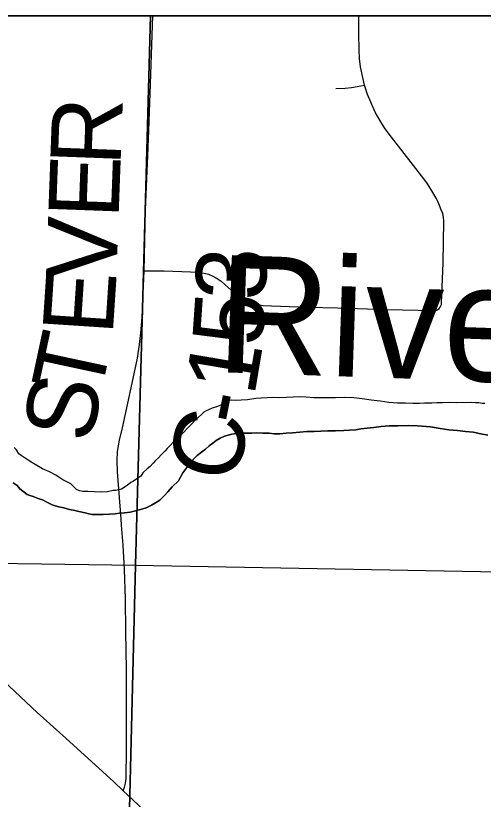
# Model space of a CAD drawing. Extents: x 0 to 34, y 0 to 22.
# Drawn here: x 4.389 to 4.767, y 20.268 to 20.9 of the extents above; entities that cross this region are included whole.
import ezdxf

# ---------------------------------------------------------------- set-up
doc = ezdxf.new("R2010")
doc.units = 0
for name, color, linetype in [('Default', 7, 'Continuous'), ('GM_X_County_Road', 7, 'Continuous'), ('GM_X_County_Road_Text', 7, 'Continuous'), ('GM_X_Major_River', 7, 'Continuous'), ('GM_X_Major_River_Text', 7, 'Continuous'), ('GM_X_Section', 7, 'Continuous'), ('GM_X_State_Route', 7, 'Continuous'), ('GM_X_Township_Road', 7, 'Continuous'), ('SH_Data', 7, 'Continuous')]:
    doc.layers.add(name, color=color, linetype=linetype)

msp = doc.modelspace()

# ---------------------------------------------------------------- linework, layer by layer
at = {"layer": 'Default'}
for points in [[(4.4983, 20.9), (3.49195, 20.9), (3.47915, 20.47067), (4.48621, 20.45658)], [(5.49304, 20.9), (4.4983, 20.9), (4.48621, 20.45658), (5.48293, 20.43816)]]:
    msp.add_lwpolyline(points, close=True, dxfattribs=at)
at = {"layer": 'GM_X_County_Road'}
for points in [[(4.49312, 20.69411), (4.49422, 20.74343), (4.49598, 20.78688), (4.49678, 20.80738), (4.49796, 20.8372), (4.5001, 20.89997), (4.5001, 20.9)], [(4.47454, 20.49396), (4.47168, 20.532), (4.47121, 20.54084), (4.47167, 20.54822), (4.47312, 20.55737), (4.4755, 20.56749), (4.48415, 20.60711), (4.48758, 20.62359), (4.4893, 20.63468), (4.49033, 20.64399), (4.49142, 20.65636), (4.49312, 20.69411)], [(4.47624, 20.27439), (4.47708, 20.27727), (4.47807, 20.28065), (4.47852, 20.28442), (4.47884, 20.30809), (4.47876, 20.33856), (4.47878, 20.37275), (4.47841, 20.40261), (4.47788, 20.42933), (4.47714, 20.45294), (4.4762, 20.47282), (4.47491, 20.48895), (4.47454, 20.49396)]]:
    msp.add_lwpolyline(points, dxfattribs=at)
at = {"layer": 'GM_X_Major_River'}
for points in [[(4.60799, 20.5919), (4.60266, 20.59166), (4.59735, 20.59179), (4.5924, 20.59154), (4.58746, 20.59128), (4.58327, 20.59101), (4.57641, 20.59005), (4.57146, 20.58979), (4.5669, 20.58953), (4.56348, 20.58961), (4.5612, 20.58929), (4.55849, 20.58746), (4.55503, 20.58565), (4.55157, 20.58422), (4.54812, 20.58317), (4.54544, 20.5821), (4.54313, 20.58102), (4.54121, 20.57993), (4.53926, 20.57808), (4.53692, 20.57586), (4.53421, 20.57365), (4.53147, 20.57069), (4.52835, 20.56735), (4.52484, 20.56364), (4.52133, 20.56031), (4.519, 20.5581), (4.51159, 20.55069), (4.50964, 20.54846), (4.5069, 20.54549), (4.50457, 20.54328), (4.50223, 20.54106), (4.50028, 20.53883), (4.49793, 20.53623), (4.4956, 20.53439), (4.4921, 20.53106), (4.49052, 20.52845), (4.48704, 20.52626), (4.48434, 20.52443), (4.48241, 20.52334), (4.4793, 20.52076), (4.47467, 20.51784), (4.47009, 20.51682), (4.46819, 20.51687), (4.4636, 20.51584), (4.45866, 20.51559), (4.45297, 20.51573), (4.44765, 20.51587), (4.44348, 20.51598), (4.44083, 20.51642), (4.43858, 20.51762), (4.43672, 20.51919), (4.43376, 20.5223), (4.42738, 20.52549), (4.42178, 20.52905), (4.41653, 20.53184), (4.41089, 20.53427), (4.4064, 20.53704), (4.40228, 20.53942), (4.3993, 20.54139), (4.39631, 20.54337), (4.39369, 20.54495), (4.39183, 20.54652), (4.39001, 20.5496), (4.38816, 20.55155)], [(4.60799, 20.5919), (4.60266, 20.59166), (4.59735, 20.59179), (4.5924, 20.59154), (4.58746, 20.59128), (4.58327, 20.59101), (4.57641, 20.59005), (4.57146, 20.58979), (4.5669, 20.58953), (4.56348, 20.58961), (4.5612, 20.58929), (4.55849, 20.58746), (4.55503, 20.58565), (4.55157, 20.58422), (4.54812, 20.58317), (4.54544, 20.5821), (4.54313, 20.58102), (4.54121, 20.57993), (4.53926, 20.57808), (4.53692, 20.57586), (4.53421, 20.57365), (4.53147, 20.57069), (4.52835, 20.56735), (4.52484, 20.56364), (4.52133, 20.56031), (4.519, 20.5581), (4.51159, 20.55069), (4.50964, 20.54846), (4.5069, 20.54549), (4.50457, 20.54328), (4.50223, 20.54106), (4.50028, 20.53883), (4.49793, 20.53623), (4.4956, 20.53439), (4.4921, 20.53106), (4.49052, 20.52845), (4.48704, 20.52626), (4.48434, 20.52443), (4.48241, 20.52334), (4.4793, 20.52076), (4.47467, 20.51784), (4.47009, 20.51682), (4.46819, 20.51687), (4.4636, 20.51584), (4.45866, 20.51559), (4.45297, 20.51573), (4.44765, 20.51587), (4.44348, 20.51598), (4.44083, 20.51642), (4.43858, 20.51762), (4.43672, 20.51919), (4.43376, 20.5223), (4.42738, 20.52549), (4.42178, 20.52905), (4.41653, 20.53184), (4.41089, 20.53427), (4.4064, 20.53704), (4.40228, 20.53942), (4.3993, 20.54139), (4.39631, 20.54337), (4.39369, 20.54495), (4.39183, 20.54652), (4.39001, 20.5496), (4.38816, 20.55155)], [(4.76817, 20.58708), (4.76589, 20.58713), (4.76325, 20.58758), (4.76059, 20.58765), (4.75755, 20.58773), (4.74501, 20.58766), (4.7397, 20.5878), (4.73399, 20.58756), (4.72944, 20.58768), (4.72525, 20.58741), (4.71955, 20.58717), (4.71536, 20.5869), (4.71005, 20.58703), (4.70397, 20.58719), (4.69752, 20.58735), (4.6907, 20.5879), (4.6835, 20.58885), (4.67631, 20.58979), (4.66912, 20.59073), (4.6623, 20.59166), (4.65509, 20.59184), (4.64749, 20.59166), (4.63685, 20.59155), (4.63001, 20.59172), (4.62395, 20.59226), (4.61864, 20.59239), (4.61331, 20.59214), (4.60799, 20.5919)], [(4.76817, 20.58708), (4.76589, 20.58713), (4.76325, 20.58758), (4.76059, 20.58765), (4.75755, 20.58773), (4.74501, 20.58766), (4.7397, 20.5878), (4.73399, 20.58756), (4.72944, 20.58768), (4.72525, 20.58741), (4.71955, 20.58717), (4.71536, 20.5869), (4.71005, 20.58703), (4.70397, 20.58719), (4.69752, 20.58735), (4.6907, 20.5879), (4.6835, 20.58885), (4.67631, 20.58979), (4.66912, 20.59073), (4.6623, 20.59166), (4.65509, 20.59184), (4.64749, 20.59166), (4.63685, 20.59155), (4.63001, 20.59172), (4.62395, 20.59226), (4.61864, 20.59239), (4.61331, 20.59214), (4.60799, 20.5919)], [(4.51575, 20.51984), (4.52081, 20.52464), (4.52439, 20.531), (4.52754, 20.53548), (4.5303, 20.53921), (4.53303, 20.54218), (4.53576, 20.54514), (4.53925, 20.54771), (4.54273, 20.55028), (4.54546, 20.55287), (4.54855, 20.55507), (4.55127, 20.55728), (4.55435, 20.5591), (4.55781, 20.56053), (4.56393, 20.56227), (4.56584, 20.5626), (4.56812, 20.56292), (4.57078, 20.56285), (4.57345, 20.56317), (4.57649, 20.56309), (4.5799, 20.563), (4.58371, 20.56329), (4.58902, 20.56315), (4.59396, 20.56303), (4.59812, 20.56254), (4.60268, 20.56242), (4.60764, 20.56306), (4.61296, 20.56331), (4.61867, 20.56392), (4.62439, 20.56453), (4.63046, 20.56438), (4.63578, 20.56462), (4.64149, 20.56486), (4.64757, 20.56508), (4.65442, 20.56529), (4.65898, 20.56555), (4.66393, 20.56581), (4.66812, 20.56646), (4.67307, 20.56709), (4.67841, 20.56772), (4.6845, 20.56832), (4.69098, 20.56892), (4.6982, 20.56911), (4.70618, 20.56929), (4.71377, 20.5691), (4.72438, 20.56807), (4.73195, 20.56674), (4.73914, 20.5658), (4.74596, 20.56524), (4.7524, 20.56432), (4.75884, 20.56378), (4.76489, 20.56248), (4.77056, 20.56158)], [(4.77056, 20.56158), (4.76489, 20.56248), (4.75884, 20.56378), (4.7524, 20.56432), (4.74596, 20.56524), (4.73914, 20.5658), (4.73195, 20.56674), (4.72438, 20.56807), (4.71377, 20.5691), (4.70618, 20.56929), (4.6982, 20.56911), (4.69098, 20.56892), (4.6845, 20.56832), (4.67841, 20.56772), (4.67307, 20.56709), (4.66812, 20.56646), (4.66393, 20.56581), (4.65898, 20.56555), (4.65442, 20.56529), (4.64757, 20.56508), (4.64149, 20.56486), (4.63578, 20.56462), (4.63046, 20.56438), (4.62439, 20.56453), (4.61867, 20.56392), (4.61296, 20.56331), (4.60764, 20.56306), (4.60268, 20.56242), (4.59812, 20.56254), (4.59396, 20.56303), (4.58902, 20.56315), (4.58371, 20.56329), (4.5799, 20.563), (4.57649, 20.56309), (4.57345, 20.56317), (4.57078, 20.56285), (4.56812, 20.56292), (4.56584, 20.5626), (4.56393, 20.56227), (4.55781, 20.56053), (4.55435, 20.5591), (4.55127, 20.55728), (4.54855, 20.55507), (4.54546, 20.55287), (4.54273, 20.55028), (4.53925, 20.54771), (4.53576, 20.54514), (4.53303, 20.54218), (4.5303, 20.53921), (4.52754, 20.53548), (4.52439, 20.531), (4.52081, 20.52464), (4.51575, 20.51984)], [(4.38743, 20.52309), (4.39042, 20.52074), (4.39262, 20.51803), (4.39859, 20.5137), (4.40085, 20.51288), (4.40349, 20.51206), (4.40763, 20.51043), (4.41102, 20.50921), (4.41401, 20.50761), (4.41664, 20.50641), (4.41889, 20.50521), (4.42115, 20.5044), (4.42417, 20.50356), (4.42832, 20.50269), (4.43285, 20.50144), (4.43701, 20.50058), (4.44041, 20.49973), (4.44532, 20.49885), (4.44834, 20.49801), (4.45099, 20.49756), (4.45326, 20.49751), (4.45592, 20.49744), (4.4601, 20.49733), (4.46504, 20.49759), (4.46961, 20.49785), (4.47304, 20.49852), (4.47723, 20.4988), (4.4818, 20.49944), (4.48601, 20.50047), (4.49021, 20.5015), (4.49481, 20.50291), (4.49904, 20.50508), (4.50213, 20.5069), (4.5056, 20.50908), (4.50755, 20.51093), (4.50949, 20.51278), (4.51223, 20.51575), (4.51575, 20.51984)], [(4.51575, 20.51984), (4.51223, 20.51575), (4.50949, 20.51278), (4.50755, 20.51093), (4.5056, 20.50908), (4.50213, 20.5069), (4.49904, 20.50508), (4.49481, 20.50291), (4.49021, 20.5015), (4.48601, 20.50047), (4.4818, 20.49944), (4.47723, 20.4988), (4.47304, 20.49852), (4.46961, 20.49785), (4.46504, 20.49759), (4.4601, 20.49733), (4.45592, 20.49744), (4.45326, 20.49751), (4.45099, 20.49756), (4.44834, 20.49801), (4.44532, 20.49885), (4.44041, 20.49973), (4.43701, 20.50058), (4.43285, 20.50144), (4.42832, 20.50269), (4.42417, 20.50356), (4.42115, 20.5044), (4.41889, 20.50521), (4.41664, 20.50641), (4.41401, 20.50761), (4.41102, 20.50921), (4.40763, 20.51043), (4.40349, 20.51206), (4.40085, 20.51288), (4.39859, 20.5137), (4.39262, 20.51803), (4.39042, 20.52074), (4.38743, 20.52309)]]:
    msp.add_lwpolyline(points, dxfattribs=at)
at = {"layer": 'GM_X_Section'}
for points in [[(3.47915, 20.47067), (4.48621, 20.45658), (4.46097, 19.44139), (3.45491, 19.46644)], [(4.48621, 20.45658), (5.48293, 20.43816), (5.4561, 19.43741), (4.46097, 19.44139)]]:
    msp.add_lwpolyline(points, close=True, dxfattribs=at)
at = {"layer": 'GM_X_State_Route'}
msp.add_lwpolyline([(4.34094, 20.39756), (4.34467, 20.39419), (4.38408, 20.35897), (4.40678, 20.33775), (4.42987, 20.31694), (4.46849, 20.28176), (4.47624, 20.27439), (4.48788, 20.26333), (4.51343, 20.2388), (4.52204, 20.23059), (4.52523, 20.22759)], dxfattribs=at)
at = {"layer": 'GM_X_Township_Road'}
for points in [[(7.49369, 20.9), (2.1, 20.9)], [(4.6711, 20.84404), (4.66957, 20.85023), (4.66788, 20.85877), (4.66699, 20.86555), (4.66654, 20.87236), (4.66636, 20.88542), (4.66635, 20.9)], [(4.64787, 20.84133), (4.65524, 20.84154), (4.6604, 20.84208), (4.66497, 20.8429), (4.6711, 20.84404)], [(4.7313, 20.66369), (4.73211, 20.66473), (4.73271, 20.66584), (4.73303, 20.66682), (4.73325, 20.668), (4.73447, 20.70056), (4.73509, 20.73416), (4.73482, 20.73731), (4.73416, 20.74027), (4.73299, 20.74339), (4.73165, 20.74673), (4.73041, 20.74949), (4.72879, 20.75272), (4.72624, 20.75722), (4.7216, 20.76477), (4.71242, 20.77677), (4.69078, 20.80429), (4.68718, 20.80936), (4.68324, 20.81569), (4.67968, 20.82225), (4.67598, 20.83013), (4.67344, 20.83648), (4.67151, 20.84238), (4.6711, 20.84404)], [(4.49312, 20.69411), (4.50932, 20.694), (4.53038, 20.6934), (4.53671, 20.69299), (4.5414, 20.69226), (4.54494, 20.69127), (4.54856, 20.68988), (4.5521, 20.68799), (4.5553, 20.68569), (4.55811, 20.68314), (4.56609, 20.67615), (4.57004, 20.67279), (4.57308, 20.67016), (4.57539, 20.66876), (4.57765, 20.66809), (4.5824, 20.66708), (4.58911, 20.66621), (4.59587, 20.66581), (4.62508, 20.66486), (4.64951, 20.66409), (4.68932, 20.66289), (4.7266, 20.66197), (4.72828, 20.66215), (4.72934, 20.66246), (4.7301, 20.66283), (4.7313, 20.66369)]]:
    msp.add_lwpolyline(points, dxfattribs=at)
at = {"layer": 'SH_Data'}
msp.add_line((2.1, 20.9), (8.9, 20.9), dxfattribs=at)

# ---------------------------------------------------------------- texts
at = {"layer": 'GM_X_County_Road_Text'}
for s, rotation, p in [('R', 87.88449, (4.47394, 20.77826)), ('E', 87.88434, (4.47237, 20.73579)), ('V', 87.87106, (4.47052, 20.68581)), ('3', 87.90574, (4.591, 20.66955)), ('E', 86.23105, (4.46763, 20.64163)), ('5', 86.03581, (4.58847, 20.63261)), ('T', 77.89117, (4.45747, 20.59114)), ('1', 80.38385, (4.5819, 20.59203)), ('S', 79.31671, (4.45044, 20.55384)), ('-', 78.67928, (4.57698, 20.56734)), ('C', 78.58864, (4.56773, 20.52149))]:
    msp.add_text(s, height=0.05682, rotation=rotation, dxfattribs=at).set_placement(p)
at = {"layer": 'GM_X_Major_River_Text'}
msp.add_text('River', height=0.094748, rotation=358.04489, dxfattribs=at).set_placement((4.55031, 20.61241))

doc.saveas('drawing.dxf')
